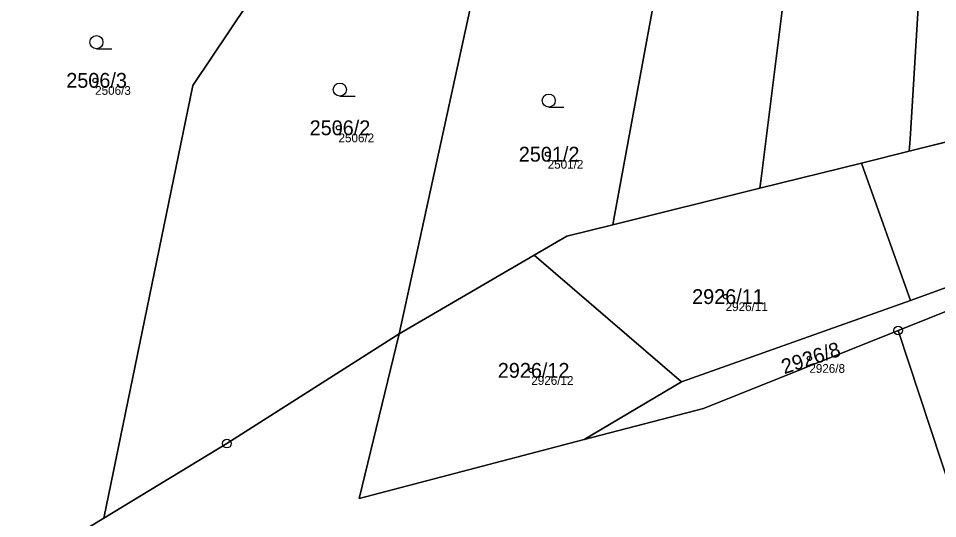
# Model space of a CAD drawing. Extents: x -761891 to -756141, y -1178507 to -1171885.
# Drawn here: x -759288.1 to -759182.7, y -1175164 to -1175106.6 of the extents above; entities that cross this region are included whole.
import ezdxf

# ---------------------------------------------------------------- set-up
doc = ezdxf.new("R2010")
doc.units = 0
for name, color, linetype in [('Definiční body', 7, 'Continuous'), ('Hranice parcel', 7, 'Continuous'), ('Parcelní čísla', 7, 'Continuous'), ('Polygon parcely', 7, 'Continuous'), ('Značky bodu BP', 7, 'Continuous'), ('Značky kultur', 7, 'Continuous')]:
    doc.layers.add(name, color=color, linetype=linetype)

msp = doc.modelspace()

# ---------------------------------------------------------------- linework, layer by layer
at = {"layer": 'Definiční body'}
for centre in [(-759279.27, -1175113.75), (-759251.37, -1175119.19), (-759227.39, -1175122.22), (-759206.99, -1175138.55), (-759197.39, -1175145.63), (-759229.27, -1175147.01)]:
    msp.add_circle(centre, 0.25, dxfattribs=at)
at = {"layer": 'Hranice parcel'}
for p, q in [((-759231.31, -1175082.74), (-759244.42, -1175142.81)), ((-759185.93, -1175121.87), (-759169.06, -1175117.68)), ((-759191.41, -1175123.23), (-759185.93, -1175121.87)), ((-759203.05, -1175126.12), (-759191.41, -1175123.23)), ((-759191.41, -1175123.23), (-759185.78, -1175139)), ((-759219.93, -1175130.32), (-759203.05, -1175126.12)), ((-759244.42, -1175142.81), (-759228.94, -1175133.8)), ((-759228.94, -1175133.8), (-759212.03, -1175148.33)), ((-759185.78, -1175139), (-759212.03, -1175148.33)), ((-759264.16, -1175155.41), (-759244.42, -1175142.81)), ((-759244.42, -1175142.81), (-759249.02, -1175161.71)), ((-759172.44, -1175187.15), (-759187.2, -1175142.44)), ((-759212.03, -1175148.33), (-759223.2, -1175154.95)), ((-759249.02, -1175161.71), (-759223.2, -1175154.95)), ((-759278.28, -1175163.97), (-759264.16, -1175155.41))]:
    msp.add_line(p, q, dxfattribs=at)
for points in [[(-759203.05, -1175126.12), (-759202.91, -1175125.02), (-759196.01, -1175069.63)], [(-759183.24, -1175077.74), (-759185.84, -1175120.5), (-759185.93, -1175121.87)], [(-759212.12, -1175087.92), (-759219.73, -1175129.23), (-759219.93, -1175130.32)], [(-759255.4, -1175095.39), (-759268.08, -1175114.33), (-759278.28, -1175163.97)], [(-759187.2, -1175142.44), (-759168.57, -1175134.99), (-759146.64, -1175128.58), (-759119.19, -1175121.65)], [(-759149.08, -1175126.73), (-759169.45, -1175133.02), (-759185.78, -1175139)], [(-759228.94, -1175133.8), (-759225.2, -1175131.63), (-759219.93, -1175130.32)], [(-759223.2, -1175154.95), (-759209.52, -1175151.37), (-759187.2, -1175142.44)], [(-759311.62, -1175185.22), (-759306.6, -1175181.08), (-759278.28, -1175163.97)]]:
    msp.add_lwpolyline(points, dxfattribs=at)
at = {"layer": 'Polygon parcely'}
for points in [[(-759185.84, -1175120.5), (-759185.93, -1175121.87), (-759169.06, -1175117.68), (-759169.03, -1175116.5), (-759168.47, -1175094.73), (-759168.22, -1175077.29), (-759167.51, -1175049.56), (-759167.14, -1175043.36), (-759166.46, -1175033.14), (-759165.84, -1175024.98), (-759180.26, -1175033.56), (-759180.34, -1175036.5), (-759171.27, -1175037.03), (-759171.64, -1175043.06), (-759171.82, -1175046.55), (-759172.14, -1175051.92), (-759181.59, -1175051.31), (-759181.63, -1175051.91), (-759183.24, -1175077.74)], [(-759203.05, -1175126.12), (-759191.41, -1175123.23), (-759185.93, -1175121.87), (-759185.84, -1175120.5), (-759183.24, -1175077.74), (-759181.63, -1175051.91), (-759182.96, -1175051.89), (-759183.37, -1175059.25), (-759183.87, -1175068.09), (-759193.75, -1175067.53), (-759193.59, -1175064.62), (-759195.39, -1175064.66), (-759196.01, -1175069.63), (-759202.91, -1175125.02)], [(-759202.91, -1175125.02), (-759196.01, -1175069.63), (-759208.4, -1175067.69), (-759212.12, -1175087.92), (-759219.73, -1175129.23), (-759219.93, -1175130.32), (-759203.05, -1175126.12)], [(-759295.17, -1175121.91), (-759298.25, -1175133.73), (-759301.65, -1175146.83), (-759305.37, -1175160.9), (-759308.59, -1175173.55), (-759309.78, -1175178.15), (-759311.62, -1175185.22), (-759306.6, -1175181.08), (-759278.28, -1175163.97), (-759268.08, -1175114.33), (-759255.4, -1175095.39), (-759255.03, -1175094.84), (-759261.07, -1175073.38), (-759261.9, -1175070.45), (-759284.49, -1175076.48), (-759290.24, -1175102.91)], [(-759244.42, -1175142.81), (-759231.31, -1175082.74), (-759230.92, -1175080.96), (-759231.94, -1175081.17), (-759238.44, -1175082.44), (-759242.49, -1175085.07), (-759251.21, -1175087.25), (-759250.54, -1175094.34), (-759255.4, -1175095.39), (-759268.08, -1175114.33), (-759278.28, -1175163.97), (-759264.16, -1175155.41)], [(-759225.2, -1175131.63), (-759219.93, -1175130.32), (-759219.73, -1175129.23), (-759212.12, -1175087.92), (-759218.69, -1175086.22), (-759219.74, -1175090.73), (-759220.24, -1175094.16), (-759221.77, -1175102.93), (-759231.11, -1175101.38), (-759229.64, -1175092.53), (-759230.73, -1175092.35), (-759228.54, -1175083.99), (-759231.31, -1175082.74), (-759244.42, -1175142.81), (-759228.94, -1175133.8)], [(-759185.78, -1175139), (-759169.45, -1175133.02), (-759149.08, -1175126.73), (-759154.5, -1175110.85), (-759161.77, -1175115.86), (-759169.06, -1175117.68), (-759185.93, -1175121.87), (-759191.41, -1175123.23)], [(-759119.04, -1175115.49), (-759124.83, -1175115.32), (-759127.35, -1175120.96), (-759149.08, -1175126.73), (-759169.45, -1175133.02), (-759185.78, -1175139), (-759212.03, -1175148.33), (-759223.2, -1175154.95), (-759209.52, -1175151.37), (-759187.2, -1175142.44), (-759168.57, -1175134.99), (-759146.64, -1175128.58), (-759119.19, -1175121.65)], [(-759212.03, -1175148.33), (-759185.78, -1175139), (-759191.41, -1175123.23), (-759203.05, -1175126.12), (-759219.93, -1175130.32), (-759225.2, -1175131.63), (-759228.94, -1175133.8)], [(-759249.02, -1175161.71), (-759223.2, -1175154.95), (-759212.03, -1175148.33), (-759228.94, -1175133.8), (-759244.42, -1175142.81)]]:
    msp.add_lwpolyline(points, close=True, dxfattribs=at)
for points in [[(-758985.74, -1175093.88), (-759029.02, -1175105.85), (-759065.67, -1175115.87), (-759067.62, -1175108.16), (-759119.19, -1175121.65), (-759146.64, -1175128.58), (-759168.57, -1175134.99), (-759187.2, -1175142.44), (-759172.44, -1175187.15), (-759152.73, -1175175.66), (-759118.24, -1175163.75), (-759089.31, -1175160.91), (-759070.44, -1175148.56), (-759023.11, -1175151.42), (-758992.89, -1175150.76)], [(-759307.24, -1175255.34), (-759268.1, -1175239.07), (-759195.69, -1175204.09), (-759173.27, -1175187.63), (-759172.44, -1175187.15), (-759187.2, -1175142.44), (-759209.52, -1175151.37), (-759223.2, -1175154.95), (-759249.02, -1175161.71), (-759244.42, -1175142.81), (-759264.16, -1175155.41), (-759278.28, -1175163.97), (-759306.6, -1175181.08)]]:
    msp.add_lwpolyline(points, dxfattribs=at)
at = {"layer": 'Značky bodu BP'}
for centre, radius in [((-759187.2, -1175142.44), 0.5), ((-759187.2, -1175142.44), 0.0303), ((-759264.16, -1175155.41), 0.5), ((-759264.16, -1175155.41), 0.0303)]:
    msp.add_circle(centre, radius, dxfattribs=at)
at = {"layer": 'Značky kultur'}
for p, q in [((-759279.12, -1175110.12), (-759277.37, -1175110.12)), ((-759251.22, -1175115.56), (-759249.47, -1175115.56)), ((-759227.27, -1175116.82), (-759225.52, -1175116.82))]:
    msp.add_line(p, q, dxfattribs=at)
for centre in [(-759279.12, -1175109.37), (-759251.22, -1175114.81), (-759227.27, -1175116.07)]:
    msp.add_circle(centre, 0.75, dxfattribs=at)

# ---------------------------------------------------------------- texts
at = {"layer": 'Definiční body'}
for s, p in [('2506/3', (-759279.27, -1175115.41)), ('2506/2', (-759251.37, -1175120.85)), ('2501/2', (-759227.39, -1175123.88)), ('2926/11', (-759206.99, -1175140.21)), ('2926/8', (-759197.39, -1175147.29)), ('2926/12', (-759229.27, -1175148.67))]:
    msp.add_text(s, height=1, dxfattribs=at).set_placement(p)
at = {"layer": 'Parcelní čísla'}
for s, p in [('2506/3', (-759282.58, -1175114.6)), ('2506/2', (-759254.68, -1175120.04)), ('2501/2', (-759230.7, -1175123.07)), ('2926/11', (-759210.83, -1175139.4)), ('2926/12', (-759233.11, -1175147.86))]:
    msp.add_text(s, height=1.7, dxfattribs=at).set_placement(p)
msp.add_text('2926/8', height=1.7, rotation=18, dxfattribs=at).set_placement((-759200.27, -1175147.46))

doc.saveas('drawing.dxf')
